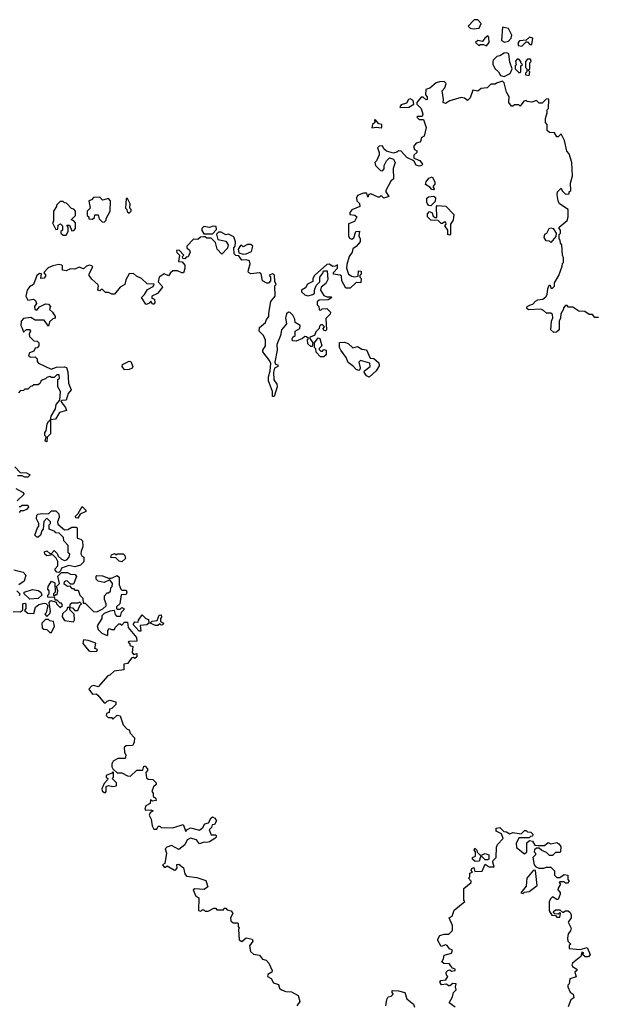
# Model space of a CAD drawing. Extents: x 2494118 to 2687960, y 757339 to 915227.
# Tile 272 of 364: x 2597159 to 2601101, y 889455 to 896170. Entities that reach past the tile are written whole.
import ezdxf

# ---------------------------------------------------------------- set-up
doc = ezdxf.new("R2010")
doc.units = 0

msp = doc.modelspace()

# ---------------------------------------------------------------- linework, layer by layer
at = {"layer": '0CON20XD'}
for points in [[(2600255, 896107.5), (2600295, 896112.5), (2600307.5, 896145), (2600285, 896170), (2600261.7, 896168.3), (2600220, 896125), (2600233.3, 896113.3), (2600255, 896107.5)], [(2600467, 896017), (2600495, 896022.5), (2600513.3, 896045), (2600517.5, 896065), (2600495, 896110), (2600455, 896120), (2600448.3, 896028.3), (2600467, 896017)], [(2600345, 895992.5), (2600362.5, 896015), (2600361.7, 896051.7), (2600355, 896060), (2600332.5, 896045), (2600318.3, 896021.7), (2600285, 896027.5), (2600270, 896015), (2600293, 895993), (2600305, 896000), (2600325, 896000), (2600345, 895992.5)], [(2600585, 895990), (2600615, 896020), (2600625, 896020), (2600641.7, 896001.7), (2600655, 896000), (2600660, 896045), (2600638.3, 896051.7), (2600615, 896030), (2600570, 896025), (2600560, 896015), (2600560, 895995), (2600585, 895990)], [(2600465, 895783.3), (2600506, 895804), (2600520, 895835), (2600505, 895880), (2600497.5, 895937.5), (2600483, 895943), (2600465, 895942.5), (2600435, 895922.5), (2600415, 895920), (2600390, 895895), (2600387.5, 895885), (2600387.5, 895865), (2600403.9, 895833.9), (2600427.5, 895815), (2600440, 895790), (2600465, 895783.3)], [(2600575, 895810), (2600580, 895815), (2600580, 895855), (2600590, 895865), (2600580, 895875), (2600580, 895885), (2600565, 895900), (2600555, 895900), (2600542.5, 895887.5), (2600547.5, 895862.5), (2600540, 895855), (2600540, 895835), (2600565, 895810), (2600575, 895810)], [(2600635, 895790), (2600640, 895815), (2600630, 895825), (2600640, 895835), (2600640, 895875), (2600650, 895885), (2600645, 895900), (2600625, 895900), (2600610, 895885), (2600610, 895845), (2600620, 895835), (2600620, 895815), (2600610, 895805), (2600610, 895795), (2600635, 895790)], [(2600646, 894226), (2600660.5, 894229.5), (2600678.6, 894251.4), (2600695, 894260), (2600730, 894265), (2600749.3, 894280.7), (2600760, 894295), (2600762.5, 894335), (2600771.7, 894358.3), (2600778.3, 894358.3), (2600785, 894340), (2600795, 894340), (2600808.3, 894351.7), (2600810, 894375), (2600837.5, 894425), (2600861.7, 894488.3), (2600863, 894507), (2600870, 894515), (2600870, 894545), (2600862.5, 894565), (2600860, 894635), (2600850, 894645), (2600847, 894667), (2600840, 894675), (2600840, 894705), (2600850, 894715), (2600850, 894735), (2600840, 894745), (2600840, 894755), (2600895, 894800), (2600902.5, 894825), (2600902.5, 894875), (2600842.5, 894915), (2600833.6, 894933.6), (2600827.5, 894975), (2600830, 894995), (2600855, 895020), (2600861.7, 895001.7), (2600885, 894980), (2600908.3, 894981.7), (2600910, 894995), (2600920, 895005), (2600917.5, 895055), (2600932.5, 895105), (2600926.4, 895196.4), (2600910, 895255), (2600893, 895273), (2600877.5, 895345), (2600857, 895387), (2600851.7, 895388.3), (2600835, 895370), (2600825, 895370), (2600808.3, 895398.3), (2600775, 895400), (2600760, 895415), (2600760, 895455), (2600748.3, 895468.3), (2600747.5, 895495), (2600760, 895535), (2600760, 895555), (2600767.5, 895565), (2600770, 895625), (2600765, 895630), (2600751.7, 895628.3), (2600725, 895600), (2600705, 895600), (2600685, 895620), (2600655, 895607.5), (2600623, 895613), (2600615, 895620), (2600600, 895615), (2600575, 895580), (2600565, 895590), (2600535, 895590), (2600525, 895580), (2600515, 895580), (2600497.5, 895605), (2600500, 895645), (2600482.5, 895675), (2600465, 895740), (2600455, 895750), (2600412.5, 895737.5), (2600405, 895730), (2600375, 895730), (2600350, 895705), (2600308.3, 895701.7), (2600285, 895682.5), (2600251.7, 895688.3), (2600233.6, 895636.4), (2600215, 895620), (2600193.9, 895633.9), (2600171.7, 895638.3), (2600095, 895616.7), (2600065, 895597.5), (2600050, 895605), (2600051.2, 895625), (2600042.5, 895685), (2600060, 895705), (2600070, 895735), (2600055, 895747.5), (2600025, 895746.7), (2600001.7, 895738.3), (2599957, 895703), (2599930, 895695), (2599928.3, 895658.3), (2599940, 895645), (2599940, 895625), (2599933, 895623), (2599911.7, 895641.7), (2599898.3, 895641.7), (2599870, 895605), (2599870, 895595), (2599900, 895565), (2599910, 895525), (2599905, 895510), (2599875, 895510), (2599870, 895505), (2599885, 895490), (2599915, 895490), (2599932.5, 895435), (2599920, 895375), (2599900, 895365), (2599897, 895343), (2599890, 895335), (2599865, 895327.5), (2599846.7, 895305), (2599852.5, 895285), (2599870, 895275), (2599870, 895265), (2599850, 895245), (2599850, 895225), (2599889.3, 895209.3), (2599907.5, 895185), (2599902.5, 895175), (2599885, 895170), (2599865, 895177.5), (2599848.3, 895208.3), (2599800.9, 895230.9), (2599763.6, 895273.6), (2599745, 895276.7), (2599733.6, 895266.4), (2599710.7, 895260.7), (2599663, 895273), (2599645, 895290), (2599635, 895310), (2599612.5, 895307.5), (2599600, 895295), (2599612.5, 895265), (2599611.7, 895248.3), (2599593.6, 895206.4), (2599582.5, 895195), (2599587.5, 895175), (2599621.7, 895141.7), (2599635, 895140), (2599647, 895153), (2599647.5, 895175), (2599663, 895207), (2599683, 895227), (2599709.3, 895219.3), (2599722.5, 895195), (2599707.5, 895155), (2599710, 895085), (2599691.7, 895068.3), (2599657.5, 895005), (2599657.5, 894995), (2599677.5, 894965), (2599645, 894952.5), (2599625, 894970), (2599615, 894960), (2599605, 894960), (2599555, 894982.5), (2599541.7, 894978.3), (2599535, 894960), (2599527.5, 894987.5), (2599505, 894987.5), (2599465, 894970), (2599457.5, 894955), (2599460, 894935), (2599477, 894917), (2599480, 894895), (2599425, 894872.5), (2599412.5, 894855), (2599411.7, 894841.7), (2599447, 894837), (2599460, 894825), (2599445, 894792.5), (2599403, 894777), (2599402.5, 894695), (2599410.7, 894680.7), (2599425, 894672.5), (2599438.3, 894681.7), (2599453.6, 894726.4), (2599477, 894727), (2599472.5, 894695), (2599482.5, 894675), (2599482.5, 894655), (2599456.4, 894623.6), (2599431.7, 894608.3), (2599427.5, 894585), (2599407.5, 894555), (2599390.7, 894499.3), (2599390, 894475), (2599402.5, 894435), (2599425, 894420), (2599445, 894416.7), (2599468.3, 894421.7), (2599471.7, 894458.3), (2599490, 894455), (2599490, 894435), (2599480, 894425), (2599480, 894415), (2599490, 894405), (2599487.5, 894375), (2599455, 894377.5), (2599415, 894340), (2599385, 894340), (2599358.3, 894388.3), (2599355, 894420), (2599347, 894427), (2599300, 894435), (2599300, 894445), (2599327.5, 894475), (2599328.3, 894498.3), (2599311.7, 894488.3), (2599295, 894487.5), (2599271.7, 894501.7), (2599255, 894500), (2599170, 894425), (2599160, 894405), (2599160, 894385), (2599123.6, 894366.4), (2599109.3, 894340.7), (2599082.5, 894325), (2599082.5, 894315), (2599105, 894293.3), (2599125, 894287.5), (2599160, 894295), (2599170, 894305), (2599170, 894325), (2599183, 894357), (2599207, 894383), (2599207.5, 894415), (2599228.3, 894441.7), (2599231.7, 894458.3), (2599256.7, 894456.7), (2599261.7, 894398.3), (2599248.3, 894371.7), (2599217.5, 894345), (2599212.5, 894325), (2599235, 894290), (2599255, 894280), (2599285, 894280), (2599290, 894275), (2599265, 894260), (2599203, 894257), (2599190, 894245), (2599190, 894225), (2599200, 894215), (2599201.7, 894191.7), (2599215, 894190), (2599222.5, 894197.5), (2599255, 894200), (2599280, 894175), (2599278.3, 894161.7), (2599248.3, 894131.7), (2599252.5, 894055), (2599245, 894047.5), (2599235, 894050), (2599230, 894065), (2599240, 894075), (2599225, 894090), (2599215, 894090), (2599205, 894080), (2599202.5, 894065), (2599179.3, 894040.7), (2599170, 894015), (2599140, 894005), (2599140, 893995), (2599160, 893965), (2599155, 893940), (2599145, 893940), (2599125, 893960), (2599122.5, 893987.5), (2599130, 893995), (2599117, 894007), (2599105, 894010), (2599090, 893995), (2599045, 893977.5), (2599020.7, 893980.7), (2599017.5, 893995), (2599022.5, 894005), (2599040, 894015), (2599040, 894045), (2599070, 894065), (2599072.5, 894085), (2599040, 894105), (2599037, 894127), (2599022.5, 894155), (2599005, 894172.5), (2598993.6, 894176.4), (2598980, 894165), (2598973.3, 894135), (2598980, 894095), (2598946.7, 894055), (2598940, 894015), (2598914, 893955), (2598916.4, 893916.4), (2598900, 893835), (2598905, 893820), (2598920, 893815), (2598920, 893805), (2598897, 893793), (2598890, 893765), (2598893.6, 893713.6), (2598913.3, 893685), (2598916.7, 893665), (2598895, 893600), (2598885, 893600), (2598883.3, 893635), (2598857, 893707), (2598856.2, 893735), (2598867.5, 893775), (2598872, 893825), (2598864, 893845), (2598817.5, 893905), (2598817.5, 893915), (2598836, 893945), (2598836.2, 893985), (2598822.5, 894015), (2598792.5, 894045), (2598795, 894070), (2598836.2, 894103.8), (2598843.8, 894126.2), (2598860, 894145), (2598858.3, 894168.3), (2598872.5, 894247.5), (2598902.5, 894285), (2598900, 894355), (2598910, 894365), (2598900, 894385), (2598898.3, 894428.3), (2598885, 894437.5), (2598861.7, 894428.3), (2598870, 894415), (2598871.7, 894388.3), (2598857, 894373), (2598845, 894372.5), (2598815, 894390), (2598807, 894437), (2598795, 894442.5), (2598737, 894437), (2598720, 894445), (2598717.5, 894455), (2598732.5, 894505), (2598726.4, 894526.4), (2598705, 894532.5), (2598675, 894530), (2598655, 894560), (2598635, 894562.5), (2598623, 894573), (2598620, 894615), (2598630, 894625), (2598632.5, 894655), (2598620, 894690), (2598585, 894706.7), (2598565, 894703.3), (2598535, 894720), (2598515, 894720), (2598502.5, 894707.5), (2598511.7, 894671.7), (2598565, 894660), (2598582.5, 894635), (2598578.3, 894611.7), (2598538.3, 894571.7), (2598507.5, 894605), (2598495, 894650), (2598465, 894680), (2598435, 894680), (2598425, 894690), (2598415, 894690), (2598393, 894687), (2598375, 894670), (2598345, 894672.5), (2598300, 894625), (2598300, 894615), (2598318.3, 894598.3), (2598322.5, 894585), (2598308.3, 894551.7), (2598295, 894550), (2598285, 894540), (2598271.7, 894541.7), (2598270, 894555), (2598280, 894565), (2598247, 894597), (2598230, 894595), (2598231.7, 894581.7), (2598250, 894565), (2598241.7, 894521.7), (2598268.3, 894518.3), (2598286, 894496), (2598286.4, 894473.6), (2598276.4, 894443.6), (2598265, 894442.5), (2598235, 894457.5), (2598205, 894457.5), (2598187, 894443), (2598175, 894422.5), (2598145, 894437.5), (2598110, 894415), (2598103, 894383), (2598130, 894355), (2598132.5, 894345), (2598098.3, 894301.7), (2598060, 894285), (2598061.7, 894271.7), (2598080, 894265), (2598081.7, 894238.3), (2598075, 894230), (2598065, 894230), (2598055, 894250), (2598043.3, 894236.7), (2598025, 894227.5), (2598020.7, 894230.7), (2597990, 894275), (2598010, 894295), (2598030.7, 894329.3), (2598069.3, 894350.7), (2598076.7, 894366.7), (2598029.3, 894369.3), (2597990, 894405), (2597955, 894420), (2597935, 894440), (2597905, 894437.5), (2597883.3, 894395), (2597876.7, 894365), (2597843.6, 894346.4), (2597805, 894297.5), (2597787, 894297), (2597765, 894310), (2597745, 894310), (2597725, 894330), (2597715, 894330), (2597705, 894320), (2597692.5, 894325), (2597697.5, 894355), (2597692.5, 894365), (2597650.7, 894400.7), (2597632.5, 894425), (2597633, 894437), (2597657.5, 894485), (2597651.7, 894491.7), (2597635, 894496.7), (2597615, 894490), (2597595, 894470), (2597565, 894482.5), (2597535, 894467.5), (2597505, 894470), (2597475, 894456.7), (2597451.7, 894461.7), (2597451.7, 894491.7), (2597446.7, 894496.7), (2597425, 894500), (2597385, 894491.2), (2597352.5, 894477.5), (2597322.5, 894445), (2597337.5, 894425), (2597325, 894407.5), (2597302.5, 894405), (2597307, 894437), (2597295, 894438.8), (2597276.7, 894425), (2597252.5, 894365), (2597225, 894347.5), (2597210, 894325), (2597200, 894285), (2597215, 894257.5), (2597253, 894263), (2597267.5, 894255), (2597272.5, 894235), (2597260, 894215), (2597263, 894193), (2597275, 894190), (2597295, 894212.5), (2597335, 894232.5), (2597355, 894230), (2597370, 894215), (2597363, 894193), (2597382.5, 894175), (2597400, 894145), (2597400, 894135), (2597385, 894130), (2597361.7, 894108.3), (2597355, 894080), (2597325, 894120), (2597265, 894120), (2597235, 894140), (2597185, 894132.5), (2597170, 894115), (2597167.5, 894085), (2597176.7, 894066.7)], [(2599755, 895570), (2599815, 895572.5), (2599850, 895595), (2599845, 895620), (2599825, 895630), (2599813.6, 895626.4), (2599800, 895600), (2599761.7, 895588.3), (2599752.5, 895575), (2599755, 895570)], [(2599561.7, 895431.7), (2599595, 895437.5), (2599625, 895432.5), (2599630, 895435), (2599630, 895455), (2599610.7, 895460.7), (2599585, 895490), (2599580, 895485), (2599581.7, 895468.3), (2599567.5, 895455), (2599561.7, 895431.7)], [(2599985, 895010), (2599971.7, 895011.7), (2599957.5, 895027.5), (2599927.5, 895045), (2599932.5, 895065), (2599950.7, 895089.3), (2599975, 895097.5), (2599992.5, 895065), (2599991.7, 895048.3), (2599980, 895035), (2599980, 895025), (2599990, 895015), (2599985, 895010)], [(2597735, 894790), (2597748.3, 894801.7), (2597750, 894815), (2597777, 894863), (2597777.5, 894935), (2597765, 894950), (2597725, 894940), (2597705, 894960), (2597663, 894957), (2597648.3, 894941.7), (2597630, 894935), (2597640, 894885), (2597620, 894865), (2597620, 894835), (2597630, 894825), (2597631.7, 894811.7), (2597655, 894810), (2597668.3, 894821.7), (2597671.7, 894838.3), (2597695, 894840), (2597701.7, 894811.7), (2597721.7, 894791.7), (2597735, 894790)], [(2597905, 894850), (2597920, 894865), (2597920, 894875), (2597910, 894885), (2597912.5, 894915), (2597895, 894950), (2597885, 894950), (2597880, 894885), (2597890, 894875), (2597891.7, 894861.7), (2597905, 894850)], [(2599965, 894900), (2599951.7, 894901.7), (2599943, 894913), (2599937.5, 894925), (2599938.3, 894951.7), (2599948.3, 894961.7), (2599985, 894967.5), (2599996.4, 894956.4), (2599995, 894930), (2599965, 894900)], [(2597475, 894700), (2597490, 894725), (2597490, 894755), (2597481.7, 894768.3), (2597498.3, 894768.3), (2597515, 894730), (2597528.3, 894731.7), (2597540, 894745), (2597540, 894785), (2597528.3, 894798.3), (2597510, 894805), (2597540, 894835), (2597540, 894865), (2597528.3, 894878.3), (2597511.7, 894881.7), (2597478.3, 894918.3), (2597465, 894920), (2597455, 894930), (2597435, 894930), (2597410, 894905), (2597410, 894895), (2597390, 894865), (2597390, 894795), (2597382.5, 894785), (2597405, 894740), (2597418.3, 894741.7), (2597421.7, 894768.3), (2597438.3, 894778.3), (2597450, 894765), (2597450, 894735), (2597440, 894725), (2597440, 894715), (2597455, 894700), (2597475, 894700)], [(2600095, 894700), (2600080, 894705), (2600080, 894735), (2600060, 894765), (2600070, 894775), (2600068.3, 894788.3), (2600055, 894790), (2600045, 894780), (2600035, 894780), (2600015, 894800), (2599965, 894803.3), (2599943.3, 894825), (2599942.5, 894845), (2599955, 894862.5), (2599973, 894853), (2599980.7, 894830.7), (2599995, 894820), (2600005, 894820), (2600002.5, 894895), (2600008.3, 894901.7), (2600068.3, 894898.3), (2600121.7, 894841.7), (2600117, 894803), (2600100, 894775), (2600100, 894705), (2600095, 894700)], [(2598475, 894710), (2598501.7, 894738.3), (2598500, 894760), (2598478.3, 894761.7), (2598455, 894752.5), (2598415, 894760), (2598403, 894747), (2598403, 894733), (2598415, 894710), (2598475, 894710)], [(2600785, 894650), (2600775, 894660), (2600751.7, 894661.7), (2600737.5, 894685), (2600743.3, 894706.7), (2600756.4, 894713.6), (2600773.6, 894746.4), (2600785, 894750), (2600800, 894745), (2600820, 894715), (2600818.3, 894691.7), (2600785, 894650)], [(2598685, 894570), (2598705, 894572.5), (2598741.7, 894588.3), (2598750, 894625), (2598737, 894637), (2598713, 894637), (2598685, 894620), (2598675, 894630), (2598665, 894630), (2598650, 894605), (2598655, 894580), (2598685, 894570)], [(2601108.3, 894138.3), (2601085, 894140), (2601068.3, 894158.3), (2601045, 894160), (2601015, 894180), (2600975, 894182.5), (2600935, 894210), (2600905, 894210), (2600895, 894220), (2600885, 894220), (2600870, 894205), (2600870, 894195), (2600852.5, 894165), (2600850, 894135), (2600840, 894115), (2600840, 894055), (2600821.7, 894038.3), (2600805, 894037.5), (2600783.3, 894055), (2600788, 894115), (2600797, 894137), (2600795, 894160), (2600785, 894167.5), (2600755, 894167.5), (2600735, 894187.5), (2600716.1, 894196.1), (2600630.5, 894190.5), (2600619.3, 894199.3), (2600622, 894215), (2600646, 894226)], [(2597176.7, 894066.7), (2597185, 894040), (2597205, 894057.5), (2597226.4, 894056.4), (2597232.5, 894045), (2597222.5, 894025), (2597225, 894010), (2597255, 893980), (2597277, 893977), (2597290, 893965), (2597290, 893945), (2597278.3, 893931.7), (2597265, 893930), (2597255, 893910), (2597225, 893897.5), (2597220, 893875), (2597235, 893867.5), (2597265, 893870), (2597277, 893857), (2597278.3, 893838.3), (2597287, 893827), (2597373.6, 893786.4), (2597410.5, 893799.5), (2597465, 893802.2), (2597477.2, 893797.2), (2597487.3, 893767.3), (2597491.3, 893691.3), (2597510, 893645), (2597490.5, 893619.5), (2597476.7, 893575), (2597447.5, 893572.5), (2597440, 893565), (2597471.2, 893525), (2597477.5, 893505), (2597429.5, 893490.5), (2597402.5, 893445), (2597370, 893440), (2597369.2, 893345), (2597347.5, 893322.5), (2597345, 893290), (2597332.5, 893295), (2597340, 893325), (2597330, 893335), (2597330, 893355), (2597340, 893365), (2597346.7, 893413.3), (2597355, 893430), (2597370, 893440), (2597373.3, 893465), (2597403.3, 893515), (2597408.8, 893545), (2597432.5, 893575), (2597437.5, 893635), (2597420, 893665), (2597420, 893715), (2597430, 893725), (2597428.3, 893748.3), (2597411.7, 893748.3), (2597395, 893730), (2597375, 893730), (2597365, 893737.5), (2597345, 893730), (2597335, 893720), (2597305, 893710), (2597298.3, 893691.7), (2597285, 893680), (2597255, 893680), (2597245, 893670), (2597231.7, 893668.3), (2597215, 893650), (2597195, 893650), (2597185, 893640), (2597161.7, 893638.3), (2597150, 893625)], [(2599235, 893870), (2599211.7, 893871.7), (2599181.7, 893901.7), (2599180, 893925), (2599170, 893935), (2599170, 893965), (2599195, 894000), (2599206.7, 893995), (2599220, 893945), (2599201.7, 893928.3), (2599201.7, 893921.7), (2599215, 893910), (2599225, 893910), (2599235, 893920), (2599250, 893915), (2599250, 893885), (2599235, 893870)], [(2599545, 893732.5), (2599525, 893740), (2599510, 893765), (2599512.5, 893775), (2599550, 893805), (2599548.3, 893828.3), (2599485, 893846.7), (2599472.5, 893835), (2599483.3, 893795), (2599480, 893785), (2599473, 893777), (2599455, 893783.3), (2599437.5, 893805), (2599401.7, 893831.7), (2599386.1, 893866.1), (2599350, 893915), (2599342.5, 893935), (2599341.7, 893968.3), (2599375, 893970), (2599400.7, 893960.7), (2599433, 893933), (2599465, 893940), (2599495, 893922.5), (2599525, 893917.5), (2599551.7, 893861.7), (2599575, 893860), (2599609.3, 893829.3), (2599611.7, 893808.3), (2599592.5, 893775), (2599545, 893732.5)], [(2597875, 893782.5), (2597857.5, 893805), (2597861.2, 893818.8), (2597905, 893841.2), (2597917.7, 893837.7), (2597930, 893805), (2597926.4, 893793.6), (2597905, 893783.3), (2597875, 893782.5)], [(2597125, 893120), (2597161.7, 893081.7), (2597205, 893080), (2597230, 893065), (2597215, 893050), (2597195, 893050), (2597175, 893060), (2597145, 893060)], [(2597131.7, 892971.7), (2597178.3, 892948.3), (2597190, 892935), (2597141.7, 892888.3)], [(2597155, 892850), (2597165, 892850), (2597175, 892860), (2597215, 892860), (2597220, 892845), (2597205, 892830), (2597185, 892820), (2597165, 892820), (2597155, 892810)], [(2597425, 892400), (2597411.7, 892401.7), (2597400, 892415), (2597400, 892425), (2597420, 892445), (2597420, 892475), (2597408.3, 892498.3), (2597385, 892520), (2597343, 892513), (2597330, 892525), (2597328.3, 892541.7), (2597345, 892547.5), (2597365, 892530), (2597375, 892530), (2597395, 892550), (2597415, 892530), (2597421.7, 892511.7), (2597445, 892490), (2597465, 892482.5), (2597480, 892485), (2597496.7, 892503.3), (2597500, 892525), (2597490, 892535), (2597490, 892585), (2597460, 892615), (2597458.3, 892638.3), (2597428.3, 892668.3), (2597405, 892670), (2597398.3, 892678.3), (2597360, 892695), (2597360, 892725), (2597370, 892735), (2597370, 892745), (2597345, 892770), (2597323, 892747), (2597320, 892695), (2597310, 892685), (2597300, 892655), (2597285, 892640), (2597275, 892640), (2597262.5, 892655), (2597280, 892705), (2597290, 892715), (2597290, 892735), (2597272.5, 892765), (2597275, 892790), (2597282.5, 892797.5), (2597315, 892802.5), (2597355, 892800), (2597375, 892820), (2597405, 892820), (2597425, 892800), (2597427.5, 892775), (2597417.5, 892745), (2597418.3, 892728.3), (2597465, 892690), (2597487, 892693), (2597515, 892710), (2597545, 892710), (2597550, 892705), (2597550, 892635), (2597577, 892627), (2597587.5, 892615), (2597590, 892575), (2597577.5, 892545), (2597577, 892527), (2597583.6, 892513.6), (2597596.7, 892505), (2597596.4, 892473.6), (2597575, 892450), (2597535, 892437.5), (2597495, 892447.5), (2597445, 892430), (2597438.3, 892411.7), (2597425, 892400)], [(2597555, 892770), (2597541.7, 892771.7), (2597540, 892785), (2597558.3, 892801.7), (2597585, 892850), (2597610, 892825), (2597610, 892815), (2597571.7, 892798.3), (2597555, 892770)], [(2597855, 892472.5), (2597837, 892477), (2597815, 892500), (2597781.7, 892501.7), (2597785, 892520), (2597805, 892530), (2597815, 892520), (2597825, 892527.5), (2597865, 892527.5), (2597877.5, 892515), (2597880, 892495), (2597855, 892472.5)], [(2597115, 892133.3), (2597165, 892132.5), (2597180, 892145), (2597180, 892185), (2597195, 892190), (2597200, 892185), (2597200, 892155), (2597191.7, 892141.7), (2597215, 892123.3), (2597255, 892120), (2597267, 892163), (2597289.3, 892180.7), (2597325, 892190), (2597337.5, 892187.5), (2597350, 892175), (2597340, 892125), (2597330, 892115), (2597345, 892100), (2597365, 892120), (2597370, 892135), (2597360, 892195), (2597371.7, 892208.3), (2597408.3, 892198.3), (2597410, 892185), (2597435, 892160), (2597450, 892175), (2597445, 892190), (2597435, 892190), (2597415, 892210), (2597401.7, 892211.7), (2597398.3, 892228.3), (2597351.7, 892231.7), (2597350, 892245), (2597360, 892255), (2597360, 892275), (2597350, 892285), (2597352.5, 892305), (2597375, 892340), (2597398.3, 892328.3), (2597400, 892265), (2597390, 892255), (2597390, 892245), (2597395, 892240), (2597405, 892250), (2597415, 892250), (2597420, 892275), (2597410, 892305), (2597430, 892325), (2597420, 892375), (2597445, 892400), (2597485, 892400), (2597505, 892387.5), (2597537, 892387), (2597547, 892373), (2597525, 892320), (2597505, 892320), (2597485, 892340), (2597475, 892342.5), (2597463.3, 892336.7), (2597460, 892325), (2597485, 892307.5), (2597498.3, 892308.3), (2597515, 892290), (2597525, 892290), (2597535, 892280), (2597558.3, 892278.3), (2597570, 892245), (2597590, 892225), (2597591.7, 892191.7), (2597605, 892190), (2597663, 892133), (2597685, 892132.5), (2597727, 892153), (2597748.3, 892171.7), (2597750, 892185), (2597737.5, 892215), (2597738.3, 892241.7), (2597755, 892260), (2597765, 892260), (2597778.3, 892271.7), (2597780, 892295), (2597790, 892305), (2597792.5, 892325), (2597775, 892350), (2597735, 892332.5), (2597695, 892340), (2597680, 892355), (2597680, 892375), (2597685, 892380), (2597725, 892377.5), (2597765, 892360), (2597785, 892360), (2597825, 892380), (2597837, 892367), (2597837.5, 892315), (2597850, 892285), (2597855, 892280), (2597885, 892280), (2597890, 892265), (2597885, 892250), (2597851.7, 892248.3), (2597842.5, 892185), (2597820, 892165), (2597820, 892155), (2597825, 892150), (2597845, 892150), (2597855, 892160), (2597870, 892155), (2597870, 892145), (2597852.5, 892127.5), (2597845, 892100), (2597825, 892100), (2597813.3, 892113.3), (2597805, 892140), (2597773, 892137), (2597735, 892120), (2597720, 892105), (2597720, 892085), (2597687.5, 892035), (2597695, 892010), (2597720, 891985), (2597755, 891970), (2597760, 891975), (2597760, 892005), (2597771.7, 892018.3), (2597785, 892010), (2597805, 892010), (2597810, 892025), (2597835, 892050), (2597845, 892050), (2597855, 892040), (2597875, 892060), (2597895, 892060), (2597900, 892025), (2597957, 891957), (2597958.3, 891931.7), (2597905, 891930), (2597900, 891925), (2597910, 891915), (2597911.7, 891901.7), (2597930, 891895), (2597927.5, 891855), (2597935, 891840), (2597958.3, 891848.3), (2597957.5, 891825), (2597945, 891812.5), (2597935, 891820), (2597925, 891817.5), (2597895, 891780), (2597870, 891775), (2597870, 891735), (2597803, 891727), (2597775, 891700), (2597760, 891695), (2597695, 891620), (2597665, 891630), (2597650, 891625), (2597630, 891605), (2597655, 891570), (2597681.7, 891571.7), (2597693, 891563), (2597735, 891510), (2597745, 891510), (2597755, 891522.5), (2597775, 891530), (2597815, 891517.5), (2597815, 891500), (2597788.3, 891471.7), (2597771.7, 891468.3), (2597770, 891445), (2597751.7, 891438.3), (2597750, 891425), (2597761.7, 891411.7), (2597785, 891410), (2597795, 891400), (2597825, 891426.7), (2597845, 891422.5), (2597865, 891360), (2597891.7, 891331.7), (2597906.4, 891326.4), (2597913, 891303), (2597941.7, 891271.7), (2597939.3, 891240.7), (2597929.3, 891220.7), (2597885, 891217.5), (2597873, 891207), (2597873.6, 891173.6), (2597882.5, 891155), (2597878.3, 891131.7), (2597828.3, 891131.7), (2597797, 891113), (2597787.5, 891095), (2597787.5, 891075), (2597795, 891060), (2597823, 891033), (2597855, 891032.5), (2597895, 891012.5), (2597915, 891010), (2597958.3, 891051.7), (2597998.3, 891051.7), (2598005, 891080), (2598015, 891080), (2598031.7, 891061.7), (2598031.7, 891048.3), (2598020, 891035), (2598025, 891000), (2598035, 890990), (2598068.3, 890988.3), (2598090, 890965), (2598090, 890955), (2598073, 890937), (2598060, 890905), (2598070, 890895), (2598070, 890875), (2598088.3, 890858.3), (2598090, 890845), (2598065, 890840), (2598051.7, 890848.3), (2598050, 890825), (2598020.7, 890809.3), (2598012.5, 890785), (2598018.3, 890778.3), (2598055, 890780), (2598070, 890775), (2598050, 890760), (2598042.5, 890745), (2598057, 890717), (2598063, 890673), (2598075, 890650), (2598095, 890650), (2598105, 890670), (2598115, 890670), (2598125, 890660), (2598205, 890657.5), (2598275, 890680), (2598293, 890633), (2598300, 890645), (2598325, 890657.5), (2598385, 890642.5), (2598409.3, 890660.7), (2598423.3, 890686.7), (2598448.3, 890691.7), (2598465, 890727.5), (2598475, 890732.5), (2598490, 890725), (2598502.5, 890705), (2598488.3, 890681.7), (2598471.7, 890678.3), (2598468.3, 890661.7), (2598452.5, 890645), (2598465, 890610), (2598495, 890610), (2598500, 890605), (2598500, 890595), (2598490, 890585), (2598455, 890563.3), (2598435, 890557.5), (2598418.3, 890561.7), (2598385, 890550), (2598365, 890577.5), (2598325, 890588), (2598302.9, 890577.1), (2598285, 890542.5), (2598245, 890510), (2598195, 890536.7), (2598163, 890527), (2598152.5, 890515), (2598160, 890485), (2598150, 890415), (2598132.5, 890405), (2598145, 890390), (2598155, 890390), (2598165, 890400), (2598215, 890370), (2598225, 890372.5), (2598232.5, 890385), (2598231.7, 890408.3), (2598245, 890410), (2598277.5, 890385), (2598286.2, 890345), (2598297.7, 890327.7), (2598368.7, 890318.7), (2598429.5, 890299.5), (2598442.5, 890255), (2598418.8, 890238.8)], [(2597118.3, 892418.3), (2597181.7, 892401.7), (2597201.7, 892381.7), (2597188.3, 892341.7), (2597154.1, 892315.9)], [(2597140, 892275), (2597160, 892255), (2597155, 892240)], [(2597228.3, 892218.3), (2597190, 892255), (2597190, 892265), (2597246.4, 892283.6), (2597285.9, 892275.9), (2597302.5, 892265), (2597310, 892245), (2597285, 892222.5), (2597228.3, 892218.3)], [(2597555, 892140), (2597571.7, 892178.3), (2597580, 892185), (2597568.3, 892198.3), (2597555, 892190), (2597515, 892190), (2597501.7, 892178.3), (2597500, 892160), (2597518.3, 892158.3), (2597535, 892140), (2597555, 892140)], [(2597525, 892062.5), (2597533, 892077), (2597530, 892115), (2597500, 892145), (2597500, 892160), (2597485, 892160), (2597480, 892145), (2597451.7, 892118.3), (2597448.3, 892098.3), (2597465, 892072.5), (2597525, 892062.5)], [(2597375, 891990), (2597396.4, 892033.6), (2597390, 892065), (2597365, 892070), (2597355, 892080), (2597335, 892080), (2597310, 892055), (2597313, 892023), (2597323, 892013), (2597345, 892010), (2597365, 891990), (2597375, 891990)], [(2597985, 892000), (2597975, 892000), (2597932.5, 892045), (2597945, 892062.5), (2597968.3, 892061.7), (2597970, 892075), (2597995, 892110), (2598020, 892085), (2598038.3, 892078.3), (2598040, 892055), (2598026.4, 892043.6), (2597981.7, 892038.3), (2597985, 892000)], [(2598085, 892037.5), (2598050, 892055), (2598062.5, 892067.5), (2598097.5, 892072.5), (2598111.7, 892108.3), (2598125, 892110), (2598127.5, 892095), (2598120, 892085), (2598120, 892065), (2598140, 892055), (2598135, 892042.5), (2598125, 892040), (2598115, 892050), (2598101.7, 892038.3), (2598085, 892037.5)], [(2597645, 891860), (2597685, 891862.5), (2597690, 891875), (2597672.5, 891882.5), (2597678.3, 891918.3), (2597627, 891937), (2597595, 891940), (2597590, 891915), (2597630, 891865), (2597645, 891860)], [(2597745, 890900), (2597750, 890905), (2597750, 890940), (2597765, 890947.5), (2597795, 890940), (2597820, 890945), (2597820, 890965), (2597790, 890995), (2597800, 891005), (2597800, 891035), (2597795, 891040), (2597788.3, 891031.7), (2597750, 891015), (2597750, 891005), (2597760, 890995), (2597757.5, 890985), (2597735, 890960), (2597720, 890925), (2597721.7, 890911.7), (2597735, 890900), (2597745, 890900)], [(2600130, 889435), (2600090, 889465), (2600112.5, 889505), (2600120, 889535), (2600137, 889553), (2600132.5, 889575), (2600137.5, 889595), (2600115, 889597.5), (2600095, 889580), (2600085, 889580), (2600071.7, 889591.7), (2600038.3, 889588.3), (2600027.5, 889605), (2600033, 889617), (2600068.3, 889621.7), (2600080, 889645), (2600073, 889653), (2600070, 889675), (2600080, 889685), (2600095, 889690), (2600105, 889680), (2600130, 889685), (2600130, 889695), (2600111.7, 889701.7), (2600098.3, 889718.3), (2600091.7, 889731.7), (2600053, 889733), (2600040, 889745), (2600052.5, 889765), (2600055, 889790), (2600105, 889802.5), (2600112.5, 889825), (2600092.5, 889832.5), (2600075.8, 889855.8), (2600065, 889861.2), (2600035, 889850), (2600010, 889895), (2600026.4, 889923.6), (2600057, 889933), (2600087, 889933), (2600111.7, 889958.3), (2600111.7, 889991.7), (2600090, 890045), (2600110, 890055), (2600123.6, 890096.4), (2600197.5, 890155), (2600190, 890165), (2600190, 890245), (2600240, 890285), (2600240, 890295), (2600222.5, 890315), (2600230, 890325), (2600231.7, 890348.3), (2600250, 890355), (2600240, 890365), (2600245, 890380), (2600258.3, 890388.3), (2600265, 890360), (2600315, 890362.5), (2600335, 890410), (2600363, 890393), (2600397.5, 890392.5), (2600387.5, 890425), (2600390, 890435), (2600410, 890455), (2600413, 890527), (2600420, 890545), (2600457.5, 890585), (2600448.3, 890618.3), (2600410, 890635), (2600410, 890655), (2600435, 890660), (2600462.5, 890632.5), (2600481.7, 890631.7), (2600505, 890617.5), (2600525, 890627.5), (2600581.7, 890618.3), (2600605, 890640), (2600615, 890640), (2600625, 890630), (2600648.3, 890628.3), (2600660, 890615), (2600658.3, 890601.7), (2600645, 890600), (2600635, 890590), (2600565, 890590), (2600548.3, 890551.7), (2600550, 890525), (2600605, 890480), (2600620, 890495), (2600620, 890555), (2600638.3, 890571.7), (2600658.3, 890568.3), (2600675, 890540), (2600697, 890537), (2600741.7, 890538.3), (2600765, 890557.5), (2600785, 890550), (2600825, 890557.5), (2600839.3, 890549.3), (2600851.7, 890531.7), (2600850, 890495), (2600845, 890490), (2600815, 890490), (2600795, 890470), (2600775, 890470), (2600755, 890490), (2600723, 890503), (2600705, 890520), (2600685, 890520), (2600671.7, 890508.3), (2600670, 890495), (2600680, 890485), (2600680, 890475), (2600660, 890455), (2600670, 890405), (2600681.7, 890391.7), (2600702.5, 890382.5), (2600737, 890383), (2600755, 890390), (2600785, 890390), (2600810, 890365), (2600810, 890335), (2600825, 890320), (2600845, 890320), (2600875, 890340), (2600900, 890335), (2600900, 890305), (2600910, 890295), (2600898.3, 890281.7), (2600885, 890280), (2600875, 890290), (2600845, 890290), (2600840, 890285), (2600850, 890275), (2600833, 890247), (2600832.5, 890235), (2600847, 890217), (2600847.5, 890205), (2600835, 890170), (2600825, 890170), (2600795, 890187.5), (2600783, 890177), (2600772.5, 890155), (2600772.5, 890092.5), (2600791.7, 890061.7), (2600815, 890060), (2600825, 890050), (2600845, 890050), (2600850, 890075), (2600845, 890080), (2600835, 890070), (2600811.7, 890071.7), (2600800, 890085), (2600815, 890100), (2600845, 890100), (2600865, 890080), (2600885, 890092.5), (2600901.7, 890091.7), (2600915, 890080), (2600922.5, 890065), (2600922.5, 890045), (2600902.5, 890015), (2600922.5, 889975), (2600917.5, 889955), (2600902.5, 889935), (2600897.5, 889905), (2600900, 889885), (2600920, 889865), (2600910, 889855), (2600910, 889835), (2600985, 889827.5), (2601031.7, 889841.7), (2601052.5, 889795), (2601041.7, 889778.3), (2601018.3, 889778.3), (2601000, 889795), (2601010, 889805), (2600995, 889810), (2600988.3, 889781.7), (2600932.5, 889735), (2600927.5, 889725), (2600931.7, 889711.7), (2600962.5, 889695), (2600962.5, 889685), (2600947, 889673), (2600957.5, 889642.5), (2600912.5, 889627.5), (2600910, 889595), (2600900, 889585), (2600900, 889575), (2600917, 889537), (2600937.5, 889525), (2600941.7, 889498.3), (2600920, 889485), (2600901.7, 889438.3)], [(2600268.3, 890428.3), (2600250, 890445), (2600250, 890455), (2600270, 890465), (2600270, 890495), (2600260, 890505), (2600265, 890520), (2600280, 890505), (2600281.7, 890491.7), (2600305, 890470), (2600335, 890482.5), (2600360, 890475), (2600360, 890445), (2600355, 890440), (2600335, 890440), (2600315, 890460), (2600305, 890460), (2600295, 890430), (2600268.3, 890428.3)], [(2600595, 890210), (2600605, 890220), (2600637, 890223), (2600690, 890265), (2600678.3, 890368.3), (2600665, 890370), (2600620, 890315), (2600615, 890260), (2600580, 890215), (2600595, 890210)], [(2598418.8, 890238.8), (2598355, 890242.5), (2598342.5, 890235), (2598361.7, 890191.7), (2598381.7, 890181.7), (2598380, 890095), (2598395, 890090), (2598405, 890100), (2598415, 890100), (2598425, 890090), (2598445, 890090), (2598485, 890110), (2598495, 890110), (2598505, 890100), (2598550, 890100), (2598555, 890110), (2598565, 890110), (2598575, 890100), (2598603, 890093), (2598612.5, 890075), (2598597.5, 890045), (2598600, 890025), (2598615, 890010), (2598645, 890010), (2598650, 890005), (2598650, 889985), (2598657.5, 889975), (2598652.5, 889965), (2598657.5, 889895), (2598675, 889882.5), (2598705, 889907.5), (2598745, 889900), (2598750, 889885), (2598727, 889853), (2598733.9, 889813.9), (2598755, 889797.5), (2598795, 889790), (2598815, 889762.5), (2598840, 889755), (2598860, 889735), (2598882.5, 889685), (2598880, 889675), (2598851.7, 889658.3), (2598850, 889645), (2598875, 889630), (2598891.7, 889601.7), (2598925, 889590), (2598932.5, 889565), (2598945, 889552.5), (2598975, 889542.5), (2599015, 889540), (2599060, 889515), (2599070, 889475), (2599050, 889445)], [(2599657.5, 889445), (2599663.6, 889486.4), (2599673.3, 889506.7), (2599695, 889510), (2599707, 889523), (2599700, 889535), (2599701.7, 889548.3), (2599745, 889546.7), (2599787.5, 889535), (2599801.7, 889491.7), (2599847.5, 889455), (2599852.5, 889435)]]:
    msp.add_lwpolyline(points, dxfattribs=at)

doc.saveas('drawing.dxf')
